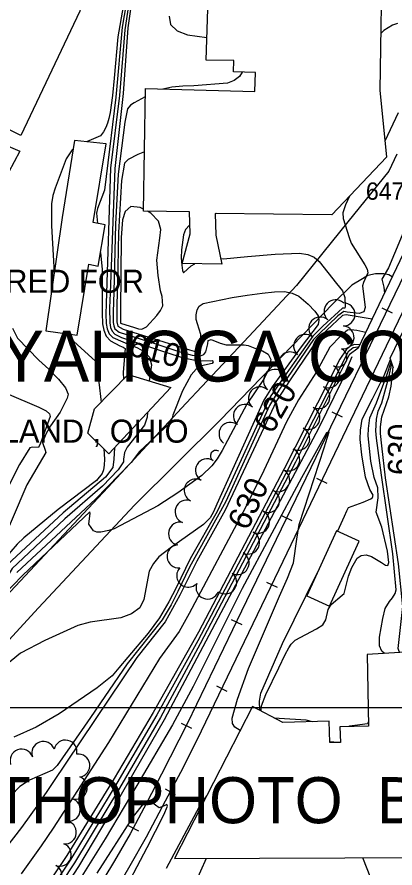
# Model space of a CAD drawing. Extents: x 79600 to 91800, y 75600 to 84400.
# Drawn here: x 85531 to 85859, y 82861 to 83599 of the extents above; entities that cross this region are included whole.
import ezdxf

# ---------------------------------------------------------------- set-up
doc = ezdxf.new("R2010")
doc.units = 0
for name, color, linetype in [('084-085$0$TI_CCLOGO', 7, 'Continuous'), ('084-085$0$TI_ORTHO_BM', 7, 'Continuous'), ('084-090$0$BLDG', 7, 'Continuous'), ('084-090$0$BRIDGE', 7, 'Continuous'), ('084-090$0$GRID', 7, 'Continuous'), ('084-090$0$INDEX', 7, 'Continuous'), ('084-090$0$INDXLBL', 7, 'Continuous'), ('084-090$0$INTER', 7, 'Continuous'), ('084-090$0$ROAD', 7, 'Continuous'), ('084-090$0$RR', 7, 'Continuous'), ('084-090$0$SPOTS', 7, 'Continuous'), ('084-090$0$TREES', 7, 'Continuous')]:
    doc.layers.add(name, color=color, linetype=linetype)

# ---------------------------------------------------------------- blocks, each defined once
blk = doc.blocks.new('084-090$0$RRTICK100')
blk.add_line((0, -5), (0, 5))

msp = doc.modelspace()

# ---------------------------------------------------------------- linework, layer by layer
at = {"layer": '084-090$0$BLDG'}
for points in [[(85585.51, 83604.01), (85534.09, 83496.2), (85460.08, 83532.99), (85547.86, 83711.25), (85602.3, 83686.16)], [(85771.55, 83666.68), (85847.53, 83664.19), (85845.71, 83535.57), (85851.38, 83477.42), (85803.86, 83427.54), (85702.88, 83428.71), (85703.22, 83410.03), (85708.41, 83384.76), (85674.13, 83385.35), (85680.98, 83411.2), (85680.63, 83430.19), (85640.64, 83430.72), (85642.22, 83536.95), (85737.04, 83534.49), (85737.65, 83550.86), (85718.8, 83551.45), (85718.86, 83561.48), (85695.08, 83561.71), (85696.94, 83624.1), (85751.6, 83622.64), (85752.1, 83650.12), (85771.41, 83649.39)], [(85533.29, 83482.76), (85513.43, 83445.82), (85521.18, 83442.66), (85506.06, 83411.17), (85468.38, 83427.78), (85483.51, 83458.5), (85464.11, 83469.11), (85474.69, 83492.07), (85501.37, 83479.67), (85508.18, 83493.48)], [(85580.6, 83492.03), (85569.99, 83425.23), (85555.98, 83326.9), (85583.19, 83323.31), (85593.24, 83384.86), (85601.13, 83383.08), (85607.41, 83418.81), (85597.05, 83421.02), (85608.26, 83489.06)], [(85664.38, 83277.95), (85610.61, 83220.3), (85592.22, 83238.18), (85598.18, 83259.39), (85627.38, 83289.17)], [(85808.04, 83153.62), (85782.25, 83097.12), (85801.81, 83088.19), (85827.6, 83144.69)], [(85888.88, 82870.28), (85877.08, 83048.94), (85834.65, 83046.36), (85835.88, 82984.31), (85811.03, 82983.75), (85811.47, 82970.17), (85802.36, 82970.08), (85801.56, 82988.45), (85761.59, 82987.28), (85735.2, 83001.22), (85667.5, 82869.48)]]:
    msp.add_lwpolyline(points, close=True, dxfattribs=at)
at = {"layer": '084-090$0$BRIDGE'}
for points in [[(85909.34, 83502.54), (85914.2, 83494.87), (85826.77, 83311.83), (85819.11, 83306.19)], [(85857.51, 83294.53), (85854.65, 83303.3), (85941.94, 83484.03), (85951.64, 83486.75)]]:
    msp.add_lwpolyline(points, dxfattribs=at)
at = {"layer": '084-090$0$GRID'}
msp.add_line((90000, 83000), (85000, 83000), dxfattribs=at)
at = {"layer": '084-090$0$INDEX'}
for points in [[(85634.23, 83640.85), (85627.1, 83589.58), (85623.05, 83532.68), (85615.68, 83467.61), (85611.73, 83359.69), (85611.1, 83346.82), (85611.3, 83333.86), (85611.93, 83329.95), (85613.32, 83326.64), (85615.65, 83324.18), (85621.4, 83321.27), (85659.78, 83308.53), (85675.18, 83303.57), (85686.96, 83301.32), (85698.75, 83300.88), (85700.1, 83301.23), (85701.15, 83300.16), (85700.14, 83298.56), (85690.83, 83296.53), (85686.37, 83293.86), (85682.05, 83288.86), (85674.48, 83274.9), (85666.1, 83253.89), (85665.21, 83250.42), (85663.54, 83246.97), (85637.12, 83222.29), (85629.79, 83212.79), (85599, 83180.95), (85530.75, 83117.56)], [(85883.98, 83431.61), (85882.14, 83432.55), (85879.57, 83433.85), (85878.1, 83434.59), (85870.24, 83422.22), (85853.02, 83381.63), (85847.4, 83371.63), (85849.06, 83364.88), (85849.65, 83359.73)], [(85838.91, 83337.23), (85821.58, 83339.97), (85816.26, 83340.89), (85813.23, 83340.27), (85799.52, 83327.51), (85791.62, 83319.6), (85767.88, 83284.35), (85755.88, 83266.4), (85727.1, 83204.69), (85711.56, 83171.38), (85686.73, 83127.25), (85672.11, 83097.82), (85659.29, 83074.77), (85634.86, 83043.8), (85549.49, 82916.84), (85534.65, 82896.31), (85518.8, 82875.75), (85508.85, 82867.61), (85490.09, 82855.83)], [(85833.36, 83325.61), (85825.63, 83327.24), (85820.41, 83327.95), (85817.47, 83327.46), (85811.72, 83322.64), (85802.22, 83312.69), (85790.74, 83291.46), (85774.98, 83267.09), (85764.58, 83248.15), (85744.9, 83205.99), (85729.06, 83173.92), (85680.25, 83081.83), (85671.63, 83066.22), (85654.39, 83042.95), (85610.12, 82970.12), (85562.33, 82895.69), (85551.94, 82880.4), (85534.53, 82856.22)], [(85828.22, 83314.86), (85823.61, 83315.22), (85819.91, 83313.65), (85816.4, 83310.47), (85810.87, 83302.37), (85762.7, 83207.3), (85688.39, 83065.83), (85648.88, 82996.12), (85615.22, 82938.93), (85574.14, 82872.14), (85550.44, 82836.82)], [(85862.91, 83048.08), (85862.45, 83048.8), (85861.47, 83051.63), (85865.56, 83088.04), (85861.91, 83124.82), (85850.49, 83199.61), (85847.19, 83227.14), (85846.11, 83237.85), (85846.13, 83243.79), (85847.29, 83252.3), (85853.54, 83269.76), (85855.43, 83279.06), (85857.03, 83295.86)], [(85518.56, 83274.2), (85541.84, 83264.39), (85549.85, 83260.82), (85556.08, 83257.57), (85559.15, 83254.95), (85559.74, 83252.72), (85551.26, 83229.59), (85549.59, 83225.68), (85543.91, 83226.15), (85542.01, 83225.47), (85533.07, 83211.03), (85518.41, 83181.86)], [(85695.62, 82924.19), (85690.95, 82917.92), (85660.29, 82860.77)], [(85620.41, 82834.4), (85643.81, 82878.92), (85658.33, 82907.32), (85661.51, 82914.87), (85660.96, 82916.42), (85657.91, 82914.72), (85654.08, 82913.42), (85647.85, 82918.04), (85644.56, 82919.38), (85640.51, 82917.05), (85631.63, 82905.89), (85600.18, 82856.78)]]:
    msp.add_lwpolyline(points, dxfattribs=at)
at = {"layer": '084-090$0$INTER'}
msp.add_line((85703.61, 83428.7), (85702.89, 83428.43), dxfattribs=at)
for points in [[(85645.76, 83711.3), (85642, 83694.87), (85636.92, 83667.48), (85631.34, 83634.24), (85624.3, 83587.94), (85619.8, 83531.11), (85612.09, 83468.05), (85608.18, 83350.56), (85607.82, 83341.29), (85608.18, 83333.45), (85609.01, 83328.74), (85610.82, 83324.46), (85613.85, 83321.24), (85629.18, 83314.67), (85634.86, 83312.56), (85641.05, 83309.18), (85645.73, 83304.16), (85647.44, 83297.4), (85645.61, 83283.64)], [(85596.96, 83660.03), (85598.22, 83659.56), (85602.05, 83658.23), (85619.92, 83661.23), (85629.99, 83662.6), (85631.81, 83662.48), (85632.65, 83660.78), (85622.88, 83608.14), (85618.3, 83581.86), (85615.1, 83546.16), (85613.64, 83531.13), (85611.63, 83516.34), (85610.51, 83510.97), (85609.27, 83506.92), (85607.81, 83503.35), (85605.96, 83499.64), (85603.17, 83496.07), (85591.15, 83490.9)], [(85629.29, 83632.87), (85622.1, 83590.19), (85616.55, 83529.54), (85608.29, 83460.69), (85606.74, 83448.93), (85600.67, 83432.9), (85599.72, 83429.13), (85600.63, 83420.26)], [(85662.76, 83599.86), (85663.89, 83592.56), (85669.88, 83587.1), (85678.83, 83583.48), (85695.67, 83581.36)], [(85860.9, 83593.56), (85856.57, 83591.89), (85849.15, 83587.31), (85846.41, 83584.88)], [(85726.15, 83551.22), (85723.88, 83547.63), (85719.21, 83544.1), (85713.48, 83541.85), (85684.12, 83539.42), (85674.77, 83539.07), (85665.16, 83538.18), (85657.3, 83536.56)], [(85642.11, 83529.91), (85632.48, 83524.74), (85629.19, 83522.74), (85626.81, 83519.48), (85624.32, 83507.84), (85618.67, 83462.72), (85616.34, 83419.59), (85614.77, 83360.76), (85614.26, 83343.05), (85614.42, 83334.26), (85614.85, 83331.17), (85615.81, 83328.82), (85619.63, 83325.87), (85650.4, 83315.87), (85671.13, 83309.13), (85682.73, 83305.75), (85686.54, 83305.24), (85690.06, 83305.39), (85692.9, 83306.54), (85694.74, 83308.82), (85696.53, 83315.66), (85696.76, 83318.58), (85699.2, 83319.4), (85707.04, 83316.21), (85712.34, 83314.77), (85727.92, 83314.86), (85731.43, 83314.22), (85738.57, 83311.41), (85743.76, 83309.64), (85748.63, 83306.86), (85751.08, 83302.01), (85749.64, 83294.52), (85745.38, 83285.61), (85730.33, 83263.31), (85708.81, 83223.19), (85704.37, 83216), (85699.98, 83210), (85691.23, 83201.46), (85670.3, 83186.47), (85652.91, 83175.38), (85620.66, 83158.09), (85615.21, 83155.38), (85610.64, 83153.8), (85603.68, 83152.31), (85600.02, 83152.39), (85597.25, 83153.69), (85593.29, 83159.27), (85594.34, 83169), (85594.14, 83170.09), (85535.83, 83115.08), (85490.86, 83068.95)], [(85861.42, 83515.9), (85850.02, 83491.44)], [(85641.4, 83482.03), (85635.54, 83479.75), (85627.4, 83475.6), (85624.16, 83472.37), (85621.55, 83457.45), (85618.77, 83412.3), (85618.03, 83367.07), (85617.52, 83350.34), (85617.47, 83338.43), (85617.54, 83334.67), (85618.31, 83331), (85622.85, 83328.56), (85671.38, 83313.51), (85680.41, 83310.42), (85684.46, 83309.27), (85687.61, 83309.12), (85689.61, 83310.62), (85690.44, 83315.27), (85690.36, 83323.8), (85687.32, 83333.02), (85686.39, 83336.82), (85686.23, 83340.99), (85687.03, 83345.06), (85688.95, 83348.43), (85692.26, 83350.73), (85717.44, 83355.88), (85730.61, 83357.97), (85743.39, 83359.76), (85754.11, 83360.86), (85762.76, 83360.95), (85769.68, 83359.75), (85775.25, 83357.15), (85783.47, 83350.06), (85789.15, 83344.11), (85792.1, 83339.87), (85792.72, 83336.35), (85791.99, 83332.32), (85777.34, 83313.12), (85752.33, 83278.34), (85744.93, 83266.98), (85704.15, 83176.63), (85701.21, 83170.1), (85698.45, 83164.89), (85692.62, 83159.07), (85664.81, 83139.27), (85653.8, 83130.91), (85649.16, 83125.3), (85645.42, 83118.52), (85640.94, 83093.89), (85637.46, 83086.73), (85630.3, 83081.51), (85620.85, 83078.14), (85594.3, 83074.32), (85583.68, 83071.34), (85554.9, 83058.47), (85533.86, 83047.6), (85514.12, 83031.46)], [(85579.35, 83484.21), (85578.82, 83483.84), (85573.64, 83476.15), (85564.01, 83450.75), (85561.94, 83444.39), (85560.68, 83437.18), (85560.78, 83417.95), (85563.14, 83377.12)], [(85819.39, 83443.84), (85815.71, 83436.09), (85813.59, 83429.2), (85813.69, 83424.29), (85819.11, 83408), (85820.63, 83402.87), (85832.56, 83384.18), (85834.53, 83380.47), (85835.26, 83377.17), (85831.42, 83368.81), (85830.43, 83365.96), (85832.88, 83347.3), (85831.68, 83343.39), (85827.67, 83341.98), (85817.38, 83343.28), (85814.43, 83343.71), (85809.15, 83340.09), (85792.57, 83324.09), (85788.13, 83319.4), (85757.99, 83275.53), (85749.84, 83262.27), (85711.94, 83178.96), (85680.41, 83121.94), (85670.48, 83101.02), (85664.51, 83089.28), (85656.82, 83076.48), (85626.3, 83038.3), (85606.92, 83009.86), (85594.65, 82991.66), (85576.95, 82966.27), (85570.27, 82956.7), (85565.58, 82950.1), (85561.71, 82945.96), (85541.66, 82937.27), (85533.23, 82931.97), (85525.79, 82924.16)], [(85640.67, 83432.39), (85637.84, 83433.88), (85629.6, 83434.67), (85624.64, 83430.42), (85622.42, 83423.35), (85621.31, 83407.83), (85620.69, 83344.81), (85620.7, 83333.59), (85632.82, 83329.74), (85636.28, 83328.78), (85639.02, 83328.47), (85643.15, 83330.52), (85652.26, 83340.14), (85655.45, 83344.47), (85657.47, 83348.72), (85656.77, 83356.71), (85655.41, 83361.66)], [(85655.41, 83361.66), (85653.45, 83374.91), (85652.11, 83388.19), (85654.72, 83407.4), (85655.77, 83414.75), (85653.64, 83422.19), (85646.91, 83429.1), (85643.92, 83430.67)], [(85680.84, 83418.71), (85680.5, 83418.51), (85677.17, 83414.94), (85675.17, 83410.3), (85673.42, 83397.2), (85673.38, 83390.19), (85673.78, 83384.01), (85674.5, 83379.4), (85675.42, 83377.12), (85681.8, 83383.24), (85685.06, 83385.16)], [(85707.42, 83389.59), (85709.89, 83389.48), (85730.91, 83391.56), (85754.85, 83393.53), (85775.86, 83394.22), (85783.28, 83393.09), (85788.63, 83390.74), (85792.9, 83387.15), (85807.95, 83368.13), (85813.26, 83361.62), (85815.12, 83356), (85815.45, 83348.15), (85815.37, 83346.6), (85813.18, 83346.59), (85796.14, 83330.92), (85787.38, 83322.37), (85762.79, 83287.7), (85750.39, 83269.89), (85713.34, 83189.44), (85704.57, 83170.37), (85681.16, 83129.26), (85668.85, 83104.22), (85662.57, 83091.87), (85654.35, 83078.2), (85644.55, 83064.74), (85627.05, 83044.14), (85619.3, 83034.83), (85613.53, 83027.73), (85600.31, 83017.42), (85567.35, 82994.88), (85547.41, 82983.34), (85528.25, 82974.64)], [(85603.21, 83394.91), (85604.72, 83380.09), (85604.62, 83342.43), (85605.07, 83333.04), (85606.09, 83327.53), (85608.33, 83322.28), (85612.05, 83318.31), (85619.96, 83313.97), (85622.9, 83312.75), (85624.61, 83311.78), (85622.98, 83291.24), (85623.13, 83284.83)], [(85526.97, 83329.28), (85531.37, 83320.49), (85549.94, 83301.67), (85558.35, 83293.66), (85566.84, 83285.07), (85573, 83277.51), (85575.12, 83272.13), (85574.35, 83268.47), (85568.41, 83256.39), (85559.79, 83244.64), (85555.8, 83237.26), (85554.05, 83232.92), (85552.96, 83230.1), (85555.33, 83223.54), (85555.81, 83221.6), (85539.33, 83193.52), (85513.67, 83133.98)], [(85574.96, 83324.4), (85579.92, 83317.88), (85596.11, 83303.16), (85598.76, 83300.92), (85599.93, 83299.85), (85603.83, 83265.15)], [(85827.21, 83312.73), (85826.62, 83312.84), (85822.42, 83312.11), (85818.09, 83308.76), (85763.82, 83202.77), (85687.75, 83058.2), (85652.09, 82993.99), (85617.46, 82934.66), (85577.51, 82868.97), (85553.62, 82832.94)], [(85819.31, 83306.19), (85818.62, 83305.47), (85772.35, 83212.99), (85689.69, 83055.61), (85655.3, 82991.85), (85619.69, 82930.39), (85580.88, 82865.8), (85545.81, 82812.7), (85529.92, 82790.12), (85517.18, 82778.78), (85492.2, 82750.81), (85465.53, 82715.61), (85427.84, 82668.53), (85382.11, 82615.22), (85335.09, 82551.5), (85326.89, 82540), (85301.15, 82496.28), (85298.16, 82488.84), (85294.93, 82479.01), (85292.78, 82472.22), (85291.64, 82467.79), (85292.47, 82462.69), (85295.43, 82457.44)], [(85821.42, 83304.42), (85812.42, 83283.05), (85792.68, 83242.83), (85658.52, 82989.72), (85616.87, 82917.43), (85584.25, 82862.62), (85559.98, 82825.18), (85538.25, 82792.73), (85529.43, 82780.48), (85518.12, 82769.15), (85437.92, 82670.67), (85391.36, 82616.95), (85381.62, 82605.35), (85339.44, 82548.09), (85323.65, 82522.61), (85308.97, 82501.83), (85302.88, 82493.44), (85299.36, 82486.53), (85295.74, 82475.81), (85293.45, 82467.68), (85293.79, 82462.78), (85296.16, 82458.33)], [(85742.62, 82997.3), (85742.95, 83001.71), (85746.78, 83011.59), (85757.93, 83034.88), (85763.52, 83046.35), (85766.55, 83052.06), (85768.75, 83055.22), (85772.11, 83058.75), (85790.68, 83068.65), (85796.05, 83072.2), (85798.66, 83076.37), (85800.79, 83085.43), (85803.35, 83089.58), (85812.87, 83097.67), (85814.67, 83099.17), (85818.39, 83114.25), (85821.21, 83121.85), (85825.91, 83129.88), (85829.36, 83132.31), (85833.67, 83132.7), (85838.42, 83131.39), (85847.18, 83126.11), (85850.39, 83123.93), (85852.49, 83123.63), (85853.32, 83126.02), (85852.25, 83135.81), (85847.43, 83156.86), (85842.4, 83169.81), (85844.18, 83182.28), (85843.74, 83190.82), (85840.61, 83199.86), (85837.9, 83213.9), (85835.53, 83235.79), (85835.71, 83242.4), (85836.94, 83251.63), (85842.81, 83264.41), (85851.75, 83288.5), (85855.43, 83300.18)], [(85809.04, 83153.16), (85809.27, 83153.62), (85814.97, 83166.22), (85817.1, 83170.98), (85818.49, 83173.67), (85831.07, 83178.29), (85837.86, 83181.2), (85839.16, 83182.44), (85839.77, 83184.44), (85836.98, 83189.46), (85833.02, 83200.03), (85829.92, 83219.44), (85828.44, 83232.81), (85828.88, 83240.75), (85830.22, 83250.26), (85839.29, 83268.08), (85849.35, 83288.18), (85854.95, 83302.1)], [(85849.74, 83047.28), (85847.28, 83049.36), (85845.44, 83053.99), (85845.41, 83061.35), (85848.18, 83077.64), (85850.17, 83086.18), (85854.05, 83092.16), (85856.49, 83095.57), (85858.81, 83099.26), (85859.7, 83102.5), (85857, 83133.68), (85847.05, 83201.84), (85842.59, 83233.97), (85842.03, 83240.38), (85842.77, 83250.25), (85844.07, 83257.24), (85847.23, 83264.53), (85853.51, 83286.9), (85856.07, 83298.42)], [(85644.04, 83256.14), (85643.76, 83252.13), (85641.5, 83245.11), (85626.43, 83226.02), (85623.97, 83221.59), (85623.34, 83215.62), (85623.15, 83213.41), (85618.48, 83206.4), (85605.15, 83192.27), (85572.23, 83163.87), (85536.28, 83129.81), (85526.54, 83120.8), (85518.33, 83106.78), (85445.57, 83026.49), (85389.03, 82968.33), (85314.86, 82894.89), (85307.15, 82886.4)], [(85724.52, 82980.43), (85724.34, 82980.51), (85719.82, 82983.43), (85717.68, 82986.59), (85717.56, 82991), (85722.13, 83007.57), (85731.69, 83034.3), (85758.68, 83096.94), (85765.45, 83112.61), (85770.66, 83125.75), (85773.56, 83146.42), (85775.75, 83159), (85797.24, 83225.49), (85801.65, 83239.52), (85799.45, 83238.42), (85777.51, 83199.49), (85726.22, 83103.64), (85683.62, 83018.58), (85665.82, 82985.48), (85634.89, 82932.62), (85607.32, 82886.62), (85587.17, 82854.1)], [(85606.18, 83224.61), (85606.65, 83215.71), (85606.57, 83210.58), (85605.89, 83206.5), (85604.69, 83203.21), (85599.69, 83197.16), (85566.44, 83172.16), (85536.91, 83147.53), (85530.98, 83141.89), (85520.03, 83129.22), (85507.86, 83106.3), (85504.26, 83099.83), (85433.22, 83021.31), (85388.54, 82975.6), (85334.61, 82924.01), (85306.4, 82894.53), (85298.59, 82886.06)], [(85615.52, 83225.56), (85614.99, 83215.66), (85613.86, 83208.59), (85607.74, 83200.13), (85570.94, 83169.29), (85526.3, 83127.9), (85521.54, 83122.84), (85513.1, 83106.54), (85503.19, 83093.21), (85436.39, 83020.63), (85385.95, 82969.1), (85310.63, 82894.71), (85302.87, 82886.23)], [(85741.57, 82997.85), (85741.09, 83005.96), (85742.51, 83012.8), (85761.18, 83055.98), (85791.74, 83117.91)], [(85787.08, 82988.02), (85781.75, 82989.28), (85758.33, 82990.84), (85754.53, 82991.01)], [(85835.8, 82988.13), (85834.86, 82986.08), (85823.94, 82984.76), (85819.27, 82984.19), (85818.56, 82983.92)], [(85808.96, 82970.15), (85802.38, 82970.68), (85802.34, 82970.68)], [(85694.97, 82869.58), (85685.03, 82847.61), (85675.4, 82829.08), (85663.41, 82811.52), (85648.37, 82793.27)], [(85886.75, 82811.75), (85881.91, 82813.62), (85871.01, 82818.49), (85858.57, 82826.06), (85846.91, 82837.28), (85837.79, 82852.4), (85830.76, 82870.07)]]:
    msp.add_lwpolyline(points, dxfattribs=at)
at = {"layer": '084-090$0$ROAD'}
for points in [[(85860.46, 83480.29), (85853.35, 83465.55), (85817.97, 83421.51), (85773.28, 83366.26), (85731.88, 83322), (85677.49, 83264.34), (85609.66, 83191.27), (85538.01, 83114.6), (85468.96, 83041.05), (85400.81, 82969.05), (85352.84, 82918.24), (85257.36, 82815.09), (85202.04, 82758.35), (85143.76, 82703.58), (85135.92, 82699.8), (85127.74, 82699.41), (85118.61, 82701.64), (85111.3, 82707.59), (85098.77, 82725.83), (85029.67, 82828.28), (85000, 82871.03)], [(85856.32, 83373.69), (85853.47, 83375.39), (85848.98, 83376.43), (85841.73, 83376.51), (85835.26, 83375.05), (85830.5, 83371.92), (85821.45, 83366.58), (85805.24, 83350.67), (85706.97, 83249.66), (85632.66, 83175.75), (85549.4, 83086.92), (85449.97, 82978.79)]]:
    msp.add_lwpolyline(points, dxfattribs=at)
at = {"layer": '084-090$0$RR'}
for points in [[(86153.28, 83943.88), (85933.9, 83485.8), (85758.12, 83119.71), (85690.49, 82979.78), (85674.9, 82948.29), (85659.44, 82919.26), (85642.77, 82887.91), (85628.81, 82863.07), (85611.2, 82832.49), (85591.44, 82800.8), (85571.68, 82769.57), (85544.13, 82730.24), (85511.37, 82685.91), (85471.43, 82634.57), (85256.44, 82378.02), (85218.73, 82334.88), (85191.53, 82306.51), (85164.47, 82279.53), (85141.37, 82258.31), (85109.84, 82229.74), (85084.12, 82208.03), (85052.41, 82183.17), (85018.39, 82157.2), (85000, 82144.89)], [(86139.68, 83943.87), (86090.93, 83842.75), (85923.18, 83492.02), (85725.74, 83083.88), (85678.84, 82986.92), (85656.12, 82942.7), (85643.25, 82917.41), (85629, 82890.71), (85615.33, 82867.42), (85596.8, 82836.67), (85573.71, 82798.77), (85557.74, 82774.06), (85536.59, 82743.44), (85505.99, 82699.75), (85477.03, 82661.95), (85312.39, 82465.02), (85221.12, 82358.37), (85190.73, 82324.72), (85165.51, 82299.46), (85143.33, 82278.71), (85113.8, 82251.24), (85078.9, 82221.26)]]:
    msp.add_lwpolyline(points, dxfattribs=at)
at = {"layer": '084-090$0$TREES'}
for centre, radius, start, end in [((85807.18, 83343.9), 10, 47.15988, 227.15988), ((85813.99, 83341.23), 10, 270.06035, 90.06035), ((85793.85, 83328.99), 10, 49.25639, 229.25639), ((85813.23, 83321.26), 10, 265.58944, 85.58944), ((85780.8, 83313.84), 10, 49.25639, 229.25639), ((85767.74, 83298.68), 10, 49.25639, 229.25639), ((85808.88, 83303.9), 8.21, 244.18848, 64.18848), ((85754.69, 83283.53), 10, 49.25639, 229.25639), ((85800.95, 83287.5), 10, 244.18848, 64.18848), ((85741.64, 83268.38), 10, 49.25639, 229.25639), ((85792.24, 83269.5), 10, 244.18848, 64.18848), ((85728.58, 83253.23), 10, 49.25639, 229.25639), ((85783.54, 83251.49), 10, 244.18848, 64.18848), ((85716.08, 83237.63), 10, 53.27725, 233.27725), ((85774.83, 83233.49), 10, 244.18848, 64.18848), ((85703.4, 83218.6), 4.79, 58.70001, 238.70001), ((85766.12, 83215.48), 10, 244.18848, 64.18848), ((85695.72, 83205.95), 10, 58.78179, 238.78179), ((85757.41, 83197.48), 10, 244.18848, 64.18848), ((85685.96, 83188.51), 10, 62.71376, 242.71376), ((85748.7, 83179.47), 10, 244.18848, 64.18848), ((85677.96, 83170.22), 10, 70.04828, 250.04828), ((85740, 83161.47), 10, 244.18848, 64.18848), ((85672.29, 83151.08), 10, 76.94489, 256.94489), ((85731.29, 83143.46), 10, 244.18848, 64.18848), ((85671.02, 83131.39), 10, 95.67846, 275.67846), ((85722.16, 83125.67), 10, 241.51386, 61.51386), ((85679.42, 83114.73), 10, 137.8688, 317.8688), ((85711.44, 83108.84), 10, 233.4862, 53.4862), ((85696.17, 83104.41), 10, 158.85893, 338.85893), ((85553.66, 82960.93), 10, 19.13233, 199.13233), ((85572.88, 82962.1), 10, 347.85559, 167.85559), ((85534.79, 82954.3), 10, 19.58864, 199.58864), ((85583.99, 82950.09), 10, 277.68914, 97.68914), ((85581.83, 82930.81), 10, 249.51829, 69.51829), ((85575.81, 82911.77), 10, 255.39599, 75.39599), ((85572.37, 82892.13), 10, 264.69943, 84.69943), ((85567.95, 82872.81), 10, 249.54894, 69.54894), ((85560.4, 82854.93), 9.42, 244.47714, 64.47714)]:
    msp.add_arc(centre, radius, start, end, dxfattribs=at)

# ---------------------------------------------------------------- block references
at = {"layer": '084-090$0$RR'}
for p, rotation in [((85851.9, 83344.66), -115.8155831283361), ((85838.53, 83287.17), -115.64810318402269), ((85808.35, 83254.64), -115.8155831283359), ((85795.24, 83197.03), -115.64810318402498), ((85764.8, 83164.62), -115.81558312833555), ((85751.92, 83106.89), -115.79506389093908), ((85721.25, 83074.6), -115.81467409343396), ((85708.41, 83016.86), -115.79506389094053), ((85677.65, 82984.61), -117.19224872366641), ((85663.77, 82927.39), -118.0440977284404), ((85631.71, 82895.79), -118.09030801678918)]:
    msp.add_blockref('084-090$0$RRTICK100', p, dxfattribs=dict(at, rotation=rotation))

# ---------------------------------------------------------------- texts
at = {"layer": '084-085$0$TI_CCLOGO'}
for s, height, p in [('PREPARED FOR', 20, (85430, 83360)), ('CUYAHOGA COUNTY ENGINEER', 44, (85430, 83283)), ('CLEVELAND , OHIO', 20, (85430, 83230))]:
    msp.add_text(s, height=height, dxfattribs=at).set_placement(p)
at = {"layer": '084-085$0$TI_ORTHO_BM'}
msp.add_text('ORTHOPHOTO  BASE  MAP', height=40, dxfattribs=at).set_placement((85430, 82900))
at = {"layer": '084-090$0$INDXLBL'}
for s, rotation, p in [('610', 345.47108, (85626.53, 83306.08)), ('620', 59.92153, (85752.16, 83236.58)), ('630', 90, (85872.6, 83201.89)), ('630', 64.58346, (85730.78, 83152.9))]:
    msp.add_text(s, height=20, rotation=rotation, dxfattribs=at).set_placement(p)
at = {"layer": '084-090$0$SPOTS'}
msp.add_text('647.5', height=15, dxfattribs=at).set_placement((85833.5, 83440.62))

doc.saveas('drawing.dxf')
